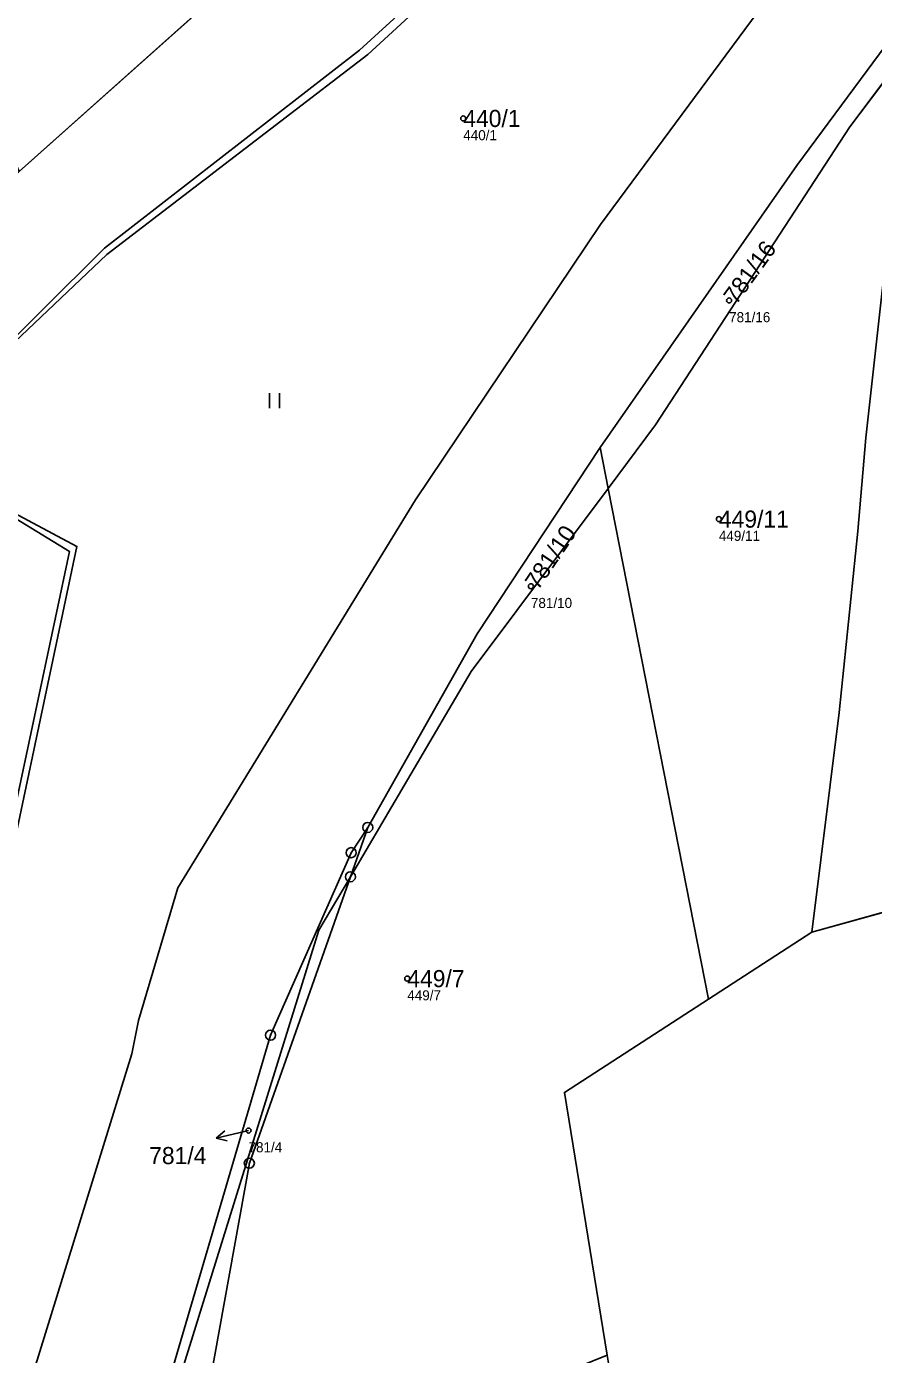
# Model space of a CAD drawing. Extents: x -732749 to -730903, y -1025757 to -1023435.
# Drawn here: x -732245.2 to -732161.1, y -1025268.3 to -1025136.4 of the extents above; entities that cross this region are included whole.
import ezdxf

# ---------------------------------------------------------------- set-up
doc = ezdxf.new("R2010")
doc.units = 0
for name, color, linetype in [('Definiční body', 7, 'Continuous'), ('Hranice parcel', 7, 'Continuous'), ('Parcelní čísla', 7, 'Continuous'), ('Polygon ku', 7, 'Continuous'), ('Polygon parcely', 7, 'Continuous'), ('Pop  PČ popisy', 7, 'Continuous'), ('Vnitřní kresba', 7, 'Continuous'), ('Značky bodu BP', 7, 'Continuous'), ('Značky kultur', 7, 'Continuous')]:
    doc.layers.add(name, color=color, linetype=linetype)

msp = doc.modelspace()

# ---------------------------------------------------------------- linework, layer by layer
at = {"layer": 'Definiční body'}
for centre in [(-732201.84, -1025145.55), (-732175.43, -1025163.63), (-732176.45, -1025185.35), (-732195.12, -1025192.02), (-732207.4, -1025231), (-732223.17, -1025246.09)]:
    msp.add_circle(centre, 0.25, dxfattribs=at)
at = {"layer": 'Hranice parcel'}
for p, q in [((-732217.67, -1025125.57), (-732245.96, -1025150.81)), ((-732157.53, -1025138.52), (-732163.43, -1025146.37)), ((-732187.44, -1025182.3), (-732188.24, -1025178.24)), ((-732177.49, -1025233.05), (-732187.44, -1025182.3)), ((-732213.05, -1025220.88), (-732211.33, -1025215.98)), ((-732223.09, -1025249.34), (-732213.05, -1025220.88)), ((-732167.2, -1025226.4), (-732150, -1025221.6)), ((-732177.49, -1025233.05), (-732167.2, -1025226.4)), ((-732229.59, -1025285.42), (-732223.09, -1025249.34))]:
    msp.add_line(p, q, dxfattribs=at)
for points in [[(-732233.66, -1025331.03), (-732240.16, -1025316.75), (-732246.14, -1025302.06), (-732247.78, -1025289.68), (-732244.48, -1025269.85), (-732234.76, -1025238.47), (-732234.1, -1025235.15), (-732230.19, -1025221.99), (-732206.58, -1025183.42), (-732188.2, -1025156.1), (-732166.97, -1025127.36), (-732161.51, -1025113.23), (-732161.3, -1025098.18)], [(-732274.45, -1025195.22), (-732256.23, -1025177.03), (-732237.49, -1025158.44), (-732212.16, -1025138.78), (-732188.4, -1025117.09), (-732184.06, -1025110.42), (-732179.91, -1025100.58)], [(-732188.24, -1025178.24), (-732168.71, -1025150.21), (-732158.6, -1025136.58), (-732156.21, -1025136.77)], [(-732167.2, -1025226.4), (-732164.49, -1025204.55), (-732162.63, -1025186.55), (-732161.85, -1025177.27), (-732157.53, -1025138.52)], [(-732163.43, -1025146.37), (-732182.74, -1025176), (-732187.44, -1025182.3)], [(-732211.33, -1025215.98), (-732200.45, -1025196.76), (-732188.24, -1025178.24)], [(-732270.78, -1025304.38), (-732267.72, -1025274.53), (-732262.51, -1025231.3), (-732261.88, -1025229.58), (-732261.57, -1025228.5), (-732261.13, -1025226.8), (-732249.87, -1025230.38), (-732240.97, -1025188.56), (-732252.33, -1025181.63), (-732263.99, -1025190.26), (-732274.45, -1025195.22)], [(-732187.44, -1025182.3), (-732201.04, -1025200.5), (-732213.05, -1025220.88)], [(-732233.39, -1025278.9), (-732220.98, -1025236.62), (-732212.97, -1025218.49), (-732211.33, -1025215.98)], [(-732233.49, -1025286.85), (-732230.83, -1025273.32), (-732216.18, -1025226.19), (-732213.05, -1025220.88)], [(-732187.53, -1025268.41), (-732191.8, -1025242.3), (-732177.49, -1025233.05)]]:
    msp.add_lwpolyline(points, dxfattribs=at)
at = {"layer": 'Polygon ku'}
msp.add_lwpolyline([(-732172.1, -1025299.6), (-732178.1, -1025289.7), (-732187.2, -1025270.4), (-732187.53, -1025268.41), (-732191.8, -1025242.3), (-732177.49, -1025233.05), (-732167.2, -1025226.4), (-732150, -1025221.6), (-732146.81, -1025221.05), (-732130.8, -1025218.3), (-732125.92, -1025217.69), (-732120.4, -1025217), (-732103.54, -1025216.94), (-732090.5, -1025216.9), (-732081.69, -1025217.24), (-732059.2, -1025218.1), (-732037.75, -1025221.3), (-732029.35, -1025222.6), (-732016.87, -1025223.91), (-731996, -1025226.1)], dxfattribs=at)
at = {"layer": 'Polygon parcely'}
for points in [[(-732233.39, -1025278.9), (-732220.98, -1025236.62), (-732212.97, -1025218.49), (-732211.33, -1025215.98), (-732200.45, -1025196.76), (-732188.24, -1025178.24), (-732168.71, -1025150.21), (-732158.6, -1025136.58), (-732156.21, -1025136.77), (-732155.92, -1025136.38), (-732146.81, -1025115.52), (-732143.86, -1025100.37), (-732142.93, -1025083.29), (-732158.02, -1025050.49), (-732160.06, -1025048.29), (-732162.56, -1025046.19), (-732163.16, -1025045.83), (-732173.16, -1025039.9), (-732180.98, -1025032.77), (-732194.11, -1025022.52), (-732234.48, -1024994.02), (-732238.57, -1024992.6), (-732242.4, -1024991.27)], [(-732225.64, -1025017.97), (-732202.87, -1025036.12), (-732190.02, -1025048.15), (-732185.81, -1025052.78), (-732182.18, -1025056.78), (-732181.12, -1025057.41), (-732174.56, -1025064.52), (-732169.54, -1025072.32), (-732163.68, -1025085.17), (-732161.3, -1025098.18), (-732161.51, -1025113.23), (-732166.97, -1025127.36), (-732188.2, -1025156.1), (-732206.58, -1025183.42), (-732230.19, -1025221.99), (-732234.1, -1025235.15), (-732234.76, -1025238.47), (-732244.48, -1025269.85)], [(-732271.45, -1025288.69), (-732282.27, -1025249.1), (-732286.03, -1025233.68), (-732290.27, -1025215.62), (-732278.66, -1025200.11), (-732276.73, -1025197.6), (-732274.45, -1025195.22), (-732256.23, -1025177.03), (-732237.49, -1025158.44), (-732212.16, -1025138.78), (-732188.4, -1025117.09)], [(-732188.4, -1025117.09), (-732212.16, -1025138.78), (-732237.49, -1025158.44), (-732256.23, -1025177.03), (-732274.45, -1025195.22), (-732263.99, -1025190.26), (-732252.33, -1025181.63), (-732240.97, -1025188.56), (-732249.87, -1025230.38), (-732261.13, -1025226.8), (-732261.57, -1025228.5), (-732261.88, -1025229.58), (-732262.51, -1025231.3), (-732267.72, -1025274.53)], [(-732217.67, -1025125.57), (-732245.96, -1025150.81), (-732274.08, -1025177.14), (-732284.43, -1025186.84), (-732283.61, -1025189.01), (-732300.52, -1025211.08), (-732301.22, -1025219.95), (-732292.68, -1025254.86), (-732288.01, -1025287.67)], [(-732244.48, -1025269.85), (-732234.76, -1025238.47), (-732234.1, -1025235.15), (-732230.19, -1025221.99), (-732206.58, -1025183.42), (-732188.2, -1025156.1), (-732166.97, -1025127.36)]]:
    msp.add_lwpolyline(points, dxfattribs=at)
for points in [[(-732280.02, -1025131.66), (-732278.25, -1025132.4), (-732277.11, -1025131.78), (-732259.3, -1025120.24), (-732256.55, -1025126.67), (-732251.81, -1025137.76), (-732245.96, -1025150.81), (-732217.67, -1025125.57), (-732231.06, -1025097.81), (-732263.12, -1025120.93), (-732277.92, -1025130.51)], [(-732156.21, -1025136.77), (-732158.6, -1025136.58), (-732168.71, -1025150.21), (-732188.24, -1025178.24), (-732187.44, -1025182.3), (-732182.74, -1025176), (-732163.43, -1025146.37), (-732157.53, -1025138.52)], [(-732150, -1025221.6), (-732146.81, -1025221.05), (-732144.8, -1025198.69), (-732143.15, -1025184.53), (-732138.98, -1025138.15), (-732156.21, -1025136.77), (-732157.53, -1025138.52), (-732161.85, -1025177.27), (-732162.63, -1025186.55), (-732164.49, -1025204.55), (-732167.2, -1025226.4)], [(-732167.2, -1025226.4), (-732164.49, -1025204.55), (-732162.63, -1025186.55), (-732161.85, -1025177.27), (-732157.53, -1025138.52), (-732163.43, -1025146.37), (-732182.74, -1025176), (-732187.44, -1025182.3), (-732177.49, -1025233.05)], [(-732187.44, -1025182.3), (-732188.24, -1025178.24), (-732200.45, -1025196.76), (-732211.33, -1025215.98), (-732213.05, -1025220.88), (-732201.04, -1025200.5)], [(-732267.72, -1025274.53), (-732262.51, -1025231.3), (-732261.88, -1025229.58), (-732261.57, -1025228.5), (-732261.13, -1025226.8), (-732249.87, -1025230.38), (-732240.97, -1025188.56), (-732252.33, -1025181.63), (-732263.99, -1025190.26), (-732274.45, -1025195.22), (-732261.87, -1025199.21), (-732260.7, -1025204.74), (-732261.86, -1025208.01), (-732270.36, -1025236.01), (-732286.03, -1025233.68), (-732282.27, -1025249.1), (-732271.45, -1025288.69), (-732270.78, -1025304.38)], [(-732177.49, -1025233.05), (-732187.44, -1025182.3), (-732201.04, -1025200.5), (-732213.05, -1025220.88), (-732223.09, -1025249.34), (-732229.59, -1025285.42), (-732187.53, -1025268.41), (-732191.8, -1025242.3)], [(-732213.05, -1025220.88), (-732211.33, -1025215.98), (-732212.97, -1025218.49), (-732220.98, -1025236.62), (-732233.39, -1025278.9), (-732233.79, -1025286.98), (-732233.49, -1025286.85), (-732230.83, -1025273.32), (-732216.18, -1025226.19)], [(-732223.09, -1025249.34), (-732213.05, -1025220.88), (-732216.18, -1025226.19), (-732230.83, -1025273.32), (-732233.49, -1025286.85), (-732229.59, -1025285.42)]]:
    msp.add_lwpolyline(points, close=True, dxfattribs=at)
at = {"layer": 'Pop  PČ popisy'}
for p, q in [((-732226.37, -1025246.84), (-732225.51, -1025246.12)), ((-732223.45, -1025246.16), (-732226.37, -1025246.84)), ((-732223.17, -1025246.09), (-732223.45, -1025246.16)), ((-732226.37, -1025246.84), (-732225.29, -1025247.1))]:
    msp.add_line(p, q, dxfattribs=at)
at = {"layer": 'Vnitřní kresba'}
msp.add_lwpolyline([(-732270.2, -1025304.36), (-732261.73, -1025231.76), (-732260.65, -1025227.47), (-732249.43, -1025231.53), (-732240.21, -1025188.06), (-732252.33, -1025181.63), (-732256.23, -1025177.03), (-732237.23, -1025159.05), (-732211.33, -1025139.2), (-732187.58, -1025117.35), (-732183.4, -1025110.9), (-732179.58, -1025101.35), (-732161.3, -1025098.18), (-732143.86, -1025100.37), (-732091.49, -1025090.74), (-732053.47, -1025085.3), (-732062.57, -1025074.53), (-732061.38, -1025071.18), (-732066.75, -1025066.89), (-732060.9, -1025062.83), (-732033.57, -1025047.42), (-732023.18, -1025044.68), (-732010.65, -1025043.12), (-731990.57, -1025043.93)], dxfattribs=at)
at = {"layer": 'Značky bodu BP'}
for centre, radius in [((-732211.33, -1025215.98), 0.5), ((-732211.33, -1025215.98), 0.0303), ((-732212.97, -1025218.49), 0.5), ((-732212.97, -1025218.49), 0.0303), ((-732213.05, -1025220.88), 0.5), ((-732213.05, -1025220.88), 0.0303), ((-732220.98, -1025236.62), 0.5), ((-732220.98, -1025236.62), 0.0303), ((-732223.09, -1025249.34), 0.5), ((-732223.09, -1025249.34), 0.0303)]:
    msp.add_circle(centre, radius, dxfattribs=at)
at = {"layer": 'Značky kultur'}
for p, q in [((-732221.08, -1025174.33), (-732221.08, -1025172.83)), ((-732220.08, -1025174.33), (-732220.08, -1025172.83))]:
    msp.add_line(p, q, dxfattribs=at)

# ---------------------------------------------------------------- texts
at = {"layer": 'Definiční body'}
for s, p in [('440/1', (-732201.84, -1025147.71)), ('781/16', (-732175.43, -1025165.79)), ('449/11', (-732176.45, -1025187.51)), ('781/10', (-732195.12, -1025194.18)), ('449/7', (-732207.4, -1025233.16)), ('781/4', (-732223.17, -1025248.25))]:
    msp.add_text(s, height=1, dxfattribs=at).set_placement(p)
at = {"layer": 'Parcelní čísla'}
for s, p in [('440/1', (-732201.84, -1025146.4)), ('449/11', (-732176.45, -1025186.2)), ('449/7', (-732207.4, -1025231.85)), ('781/4', (-732233.04, -1025249.43))]:
    msp.add_text(s, height=1.7, dxfattribs=at).set_placement(p)
for s, rotation, p in [('781/16', 54, (-732174.74, -1025164.13)), ('781/10', 56, (-732194.42, -1025192.49))]:
    msp.add_text(s, height=1.7, rotation=rotation, dxfattribs=at).set_placement(p)

doc.saveas('drawing.dxf')
